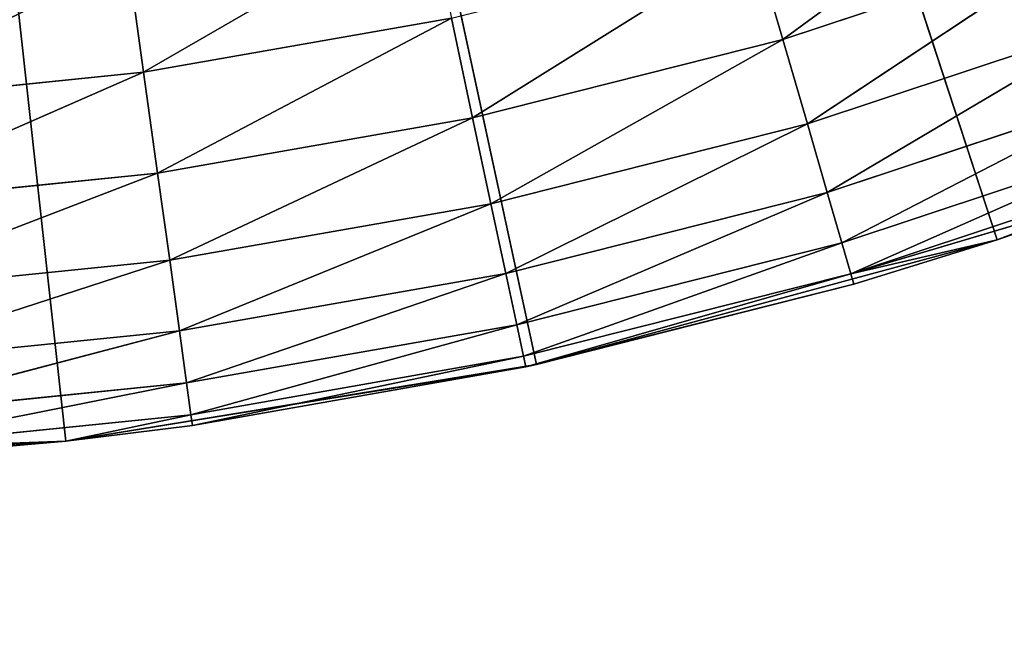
# Model space of a CAD drawing. Extents: x 0.6 to 100.6, y 0 to 13.
# Tile 480 of 656: x 2.6669 to 2.805, y 6.5083 to 6.5967. Entities that reach past the tile are written whole.
import ezdxf

# ---------------------------------------------------------------- set-up
doc = ezdxf.new("R2010")
doc.units = 0
doc.header["$LTSCALE"] = 2.54
doc.layers.get('0').update_dxf_attribs({"color": 13, "linetype": 'CONTINUOUS'})

# ---------------------------------------------------------------- blocks, each defined once
blk = doc.blocks.new('P__KA__AZIENKOWA_VASCA_100')
at = {"color": 0}
for p, q in [((2.73942, 6.54834, 104.4), (2.60212, 7.18367, 104.4)), ((2.60212, 7.18367, 104.4), (2.67337, 6.53759, 104.4)), ((2.73942, 6.54834, 104.4), (2.60212, 7.18367, 104.4)), ((2.80402, 6.56583, 104.4), (2.60212, 7.18367, 104.4)), ((2.80402, 6.56583, 104.4), (2.60212, 7.18367, 104.4)), ((2.60212, 7.18367, 104.4), (2.67337, 6.53759, 104.4)), ((2.81155, 6.62141, 103.9134), (2.77395, 6.59392, 103.9234)), ((2.81155, 6.62141, 103.9134), (2.77395, 6.59392, 103.9234)), ((2.72416, 6.61236, 103.90603), (2.68429, 6.58933, 103.9134)), ((2.72416, 6.61236, 103.90603), (2.68429, 6.58933, 103.9134)), ((2.73044, 6.58295, 103.9234), (2.76995, 6.60763, 103.9134)), ((2.73044, 6.58295, 103.9234), (2.76995, 6.60763, 103.9134)), ((2.77395, 6.59392, 103.9234), (2.76995, 6.60763, 103.9134)), ((2.77395, 6.59392, 103.9234), (2.76995, 6.60763, 103.9134)), ((2.81654, 6.60803, 103.9234), (2.77395, 6.59392, 103.9234)), ((2.81654, 6.60803, 103.9234), (2.77395, 6.59392, 103.9234)), ((2.81654, 6.60803, 103.9234), (2.7774, 6.58208, 103.93572)), ((2.81654, 6.60803, 103.9234), (2.7774, 6.58208, 103.93572)), ((2.68213, 6.60498, 103.90603), (2.68429, 6.58933, 103.9134)), ((2.68213, 6.60498, 103.90603), (2.68429, 6.58933, 103.9134)), ((2.72746, 6.59691, 103.9134), (2.68429, 6.58933, 103.9134)), ((2.72746, 6.59691, 103.9134), (2.68429, 6.58933, 103.9134)), ((2.72746, 6.59691, 103.9134), (2.68625, 6.57518, 103.9234)), ((2.72746, 6.59691, 103.9134), (2.68625, 6.57518, 103.9234)), ((2.72746, 6.59691, 103.9134), (2.73044, 6.58295, 103.9234)), ((2.72746, 6.59691, 103.9134), (2.73044, 6.58295, 103.9234)), ((2.82084, 6.59648, 103.93572), (2.7774, 6.58208, 103.93572)), ((2.82084, 6.59648, 103.93572), (2.7774, 6.58208, 103.93572)), ((2.82084, 6.59648, 103.93572), (2.78019, 6.57248, 103.95)), ((2.82084, 6.59648, 103.93572), (2.78019, 6.57248, 103.95)), ((2.73044, 6.58295, 103.9234), (2.77395, 6.59392, 103.9234)), ((2.73044, 6.58295, 103.9234), (2.77395, 6.59392, 103.9234)), ((2.73301, 6.57089, 103.93572), (2.77395, 6.59392, 103.9234)), ((2.73301, 6.57089, 103.93572), (2.77395, 6.59392, 103.9234)), ((2.7774, 6.58208, 103.93572), (2.77395, 6.59392, 103.9234)), ((2.7774, 6.58208, 103.93572), (2.77395, 6.59392, 103.9234)), ((2.64069, 6.58492, 103.9134), (2.68429, 6.58933, 103.9134)), ((2.64069, 6.58492, 103.9134), (2.68429, 6.58933, 103.9134)), ((2.64161, 6.57067, 103.9234), (2.68429, 6.58933, 103.9134)), ((2.64161, 6.57067, 103.9234), (2.68429, 6.58933, 103.9134)), ((2.68429, 6.58933, 103.9134), (2.68625, 6.57518, 103.9234)), ((2.68429, 6.58933, 103.9134), (2.68625, 6.57518, 103.9234)), ((2.86648, 6.58986, 104.4), (2.80402, 6.56583, 104.4)), ((2.86648, 6.58986, 104.4), (2.80402, 6.56583, 104.4)), ((2.82433, 6.58711, 103.95), (2.78019, 6.57248, 103.95)), ((2.82433, 6.58711, 103.95), (2.78019, 6.57248, 103.95)), ((2.82433, 6.58711, 103.95), (2.78225, 6.56541, 103.9658)), ((2.82433, 6.58711, 103.95), (2.78225, 6.56541, 103.9658)), ((2.73044, 6.58295, 103.9234), (2.68625, 6.57518, 103.9234)), ((2.73044, 6.58295, 103.9234), (2.68625, 6.57518, 103.9234)), ((2.73044, 6.58295, 103.9234), (2.68794, 6.56297, 103.93572)), ((2.73044, 6.58295, 103.9234), (2.68794, 6.56297, 103.93572)), ((2.73044, 6.58295, 103.9234), (2.73301, 6.57089, 103.93572)), ((2.73044, 6.58295, 103.9234), (2.73301, 6.57089, 103.93572)), ((2.73301, 6.57089, 103.93572), (2.7774, 6.58208, 103.93572)), ((2.73301, 6.57089, 103.93572), (2.7774, 6.58208, 103.93572)), ((2.7351, 6.56112, 103.95), (2.7774, 6.58208, 103.93572)), ((2.7351, 6.56112, 103.95), (2.7774, 6.58208, 103.93572)), ((2.78019, 6.57248, 103.95), (2.7774, 6.58208, 103.93572)), ((2.78019, 6.57248, 103.95), (2.7774, 6.58208, 103.93572)), ((2.8269, 6.58021, 103.9658), (2.78225, 6.56541, 103.9658)), ((2.8269, 6.58021, 103.9658), (2.78225, 6.56541, 103.9658)), ((2.8269, 6.58021, 103.9658), (2.78351, 6.56108, 103.98263)), ((2.8269, 6.58021, 103.9658), (2.78351, 6.56108, 103.98263)), ((2.64161, 6.57067, 103.9234), (2.68625, 6.57518, 103.9234)), ((2.64161, 6.57067, 103.9234), (2.68625, 6.57518, 103.9234)), ((2.6424, 6.55837, 103.93572), (2.68625, 6.57518, 103.9234)), ((2.6424, 6.55837, 103.93572), (2.68625, 6.57518, 103.9234)), ((2.68625, 6.57518, 103.9234), (2.68794, 6.56297, 103.93572)), ((2.68625, 6.57518, 103.9234), (2.68794, 6.56297, 103.93572)), ((2.82848, 6.57598, 103.98263), (2.78351, 6.56108, 103.98263)), ((2.82848, 6.57598, 103.98263), (2.78351, 6.56108, 103.98263)), ((2.82901, 6.57456, 104), (2.78351, 6.56108, 103.98263)), ((2.82901, 6.57456, 104), (2.78351, 6.56108, 103.98263)), ((2.80402, 6.56583, 104.4), (2.82901, 6.57456, 104)), ((2.80402, 6.56583, 104), (2.82901, 6.57456, 104)), ((2.80402, 6.56583, 104.4), (2.82901, 6.57456, 104)), ((2.80402, 6.56583, 104), (2.82901, 6.57456, 104)), ((2.7351, 6.56112, 103.95), (2.78019, 6.57248, 103.95)), ((2.7351, 6.56112, 103.95), (2.78019, 6.57248, 103.95)), ((2.73664, 6.55391, 103.9658), (2.78019, 6.57248, 103.95)), ((2.73664, 6.55391, 103.9658), (2.78019, 6.57248, 103.95)), ((2.78225, 6.56541, 103.9658), (2.78019, 6.57248, 103.95)), ((2.78225, 6.56541, 103.9658), (2.78019, 6.57248, 103.95)), ((2.73301, 6.57089, 103.93572), (2.68794, 6.56297, 103.93572)), ((2.73301, 6.57089, 103.93572), (2.68794, 6.56297, 103.93572)), ((2.73301, 6.57089, 103.93572), (2.6893, 6.55307, 103.95)), ((2.73301, 6.57089, 103.93572), (2.6893, 6.55307, 103.95)), ((2.73301, 6.57089, 103.93572), (2.7351, 6.56112, 103.95)), ((2.73301, 6.57089, 103.93572), (2.7351, 6.56112, 103.95)), ((2.80402, 6.56583, 104.4), (2.73942, 6.54834, 104.4)), ((2.80402, 6.56583, 104.4), (2.73942, 6.54834, 104.4)), ((2.80402, 6.56583, 104), (2.78351, 6.56108, 103.98263)), ((2.80402, 6.56583, 104), (2.78351, 6.56108, 103.98263)), ((2.78394, 6.55962, 104), (2.80402, 6.56583, 104.4)), ((2.78394, 6.55962, 104), (2.80402, 6.56583, 104.4)), ((2.78394, 6.55962, 104), (2.80402, 6.56583, 104)), ((2.78394, 6.55962, 104), (2.80402, 6.56583, 104)), ((2.80402, 6.56583, 104), (2.80402, 6.56583, 104.4)), ((2.80402, 6.56583, 104), (2.80402, 6.56583, 104.4)), ((2.73664, 6.55391, 103.9658), (2.78225, 6.56541, 103.9658)), ((2.73664, 6.55391, 103.9658), (2.78225, 6.56541, 103.9658)), ((2.73758, 6.5495, 103.98263), (2.78225, 6.56541, 103.9658)), ((2.73758, 6.5495, 103.98263), (2.78225, 6.56541, 103.9658)), ((2.78351, 6.56108, 103.98263), (2.78225, 6.56541, 103.9658)), ((2.78351, 6.56108, 103.98263), (2.78225, 6.56541, 103.9658)), ((2.6424, 6.55837, 103.93572), (2.68794, 6.56297, 103.93572)), ((2.6424, 6.55837, 103.93572), (2.68794, 6.56297, 103.93572)), ((2.64304, 6.54839, 103.95), (2.68794, 6.56297, 103.93572)), ((2.64304, 6.54839, 103.95), (2.68794, 6.56297, 103.93572)), ((2.68794, 6.56297, 103.93572), (2.6893, 6.55307, 103.95)), ((2.68794, 6.56297, 103.93572), (2.6893, 6.55307, 103.95)), ((2.7351, 6.56112, 103.95), (2.6893, 6.55307, 103.95)), ((2.7351, 6.56112, 103.95), (2.6893, 6.55307, 103.95)), ((2.7351, 6.56112, 103.95), (2.69031, 6.54577, 103.9658)), ((2.7351, 6.56112, 103.95), (2.69031, 6.54577, 103.9658)), ((2.7351, 6.56112, 103.95), (2.73664, 6.55391, 103.9658)), ((2.7351, 6.56112, 103.95), (2.73664, 6.55391, 103.9658)), ((2.73758, 6.5495, 103.98263), (2.78351, 6.56108, 103.98263)), ((2.73758, 6.5495, 103.98263), (2.78351, 6.56108, 103.98263)), ((2.7379, 6.54801, 104), (2.78351, 6.56108, 103.98263)), ((2.7379, 6.54801, 104), (2.78351, 6.56108, 103.98263)), ((2.78351, 6.56108, 103.98263), (2.78394, 6.55962, 104)), ((2.78351, 6.56108, 103.98263), (2.78394, 6.55962, 104)), ((2.7379, 6.54801, 104), (2.78394, 6.55962, 104)), ((2.7379, 6.54801, 104), (2.78394, 6.55962, 104)), ((2.73942, 6.54834, 104.4), (2.78394, 6.55962, 104)), ((2.73942, 6.54834, 104.4), (2.78394, 6.55962, 104)), ((2.64304, 6.54839, 103.95), (2.6893, 6.55307, 103.95)), ((2.64304, 6.54839, 103.95), (2.6893, 6.55307, 103.95)), ((2.64351, 6.54104, 103.9658), (2.6893, 6.55307, 103.95)), ((2.64351, 6.54104, 103.9658), (2.6893, 6.55307, 103.95)), ((2.6893, 6.55307, 103.95), (2.69031, 6.54577, 103.9658)), ((2.6893, 6.55307, 103.95), (2.69031, 6.54577, 103.9658)), ((2.73664, 6.55391, 103.9658), (2.69031, 6.54577, 103.9658)), ((2.73664, 6.55391, 103.9658), (2.69031, 6.54577, 103.9658)), ((2.73664, 6.55391, 103.9658), (2.69093, 6.5413, 103.98263)), ((2.73664, 6.55391, 103.9658), (2.69093, 6.5413, 103.98263)), ((2.73664, 6.55391, 103.9658), (2.73758, 6.5495, 103.98263)), ((2.73664, 6.55391, 103.9658), (2.73758, 6.5495, 103.98263)), ((2.73758, 6.5495, 103.98263), (2.69093, 6.5413, 103.98263)), ((2.73758, 6.5495, 103.98263), (2.69093, 6.5413, 103.98263)), ((2.73758, 6.5495, 103.98263), (2.69114, 6.5398, 104)), ((2.73758, 6.5495, 103.98263), (2.69114, 6.5398, 104)), ((2.7379, 6.54801, 104), (2.73758, 6.5495, 103.98263)), ((2.7379, 6.54801, 104), (2.73758, 6.5495, 103.98263)), ((2.73942, 6.54834, 104.4), (2.67337, 6.53759, 104.4)), ((2.73942, 6.54834, 104.4), (2.67337, 6.53759, 104.4)), ((2.7379, 6.54801, 104), (2.67337, 6.53759, 104.4)), ((2.7379, 6.54801, 104), (2.67337, 6.53759, 104.4)), ((2.69114, 6.5398, 104), (2.7379, 6.54801, 104)), ((2.69114, 6.5398, 104), (2.7379, 6.54801, 104)), ((2.7379, 6.54801, 104), (2.73942, 6.54834, 104.4)), ((2.7379, 6.54801, 104), (2.73942, 6.54834, 104.4)), ((2.64351, 6.54104, 103.9658), (2.69031, 6.54577, 103.9658)), ((2.64351, 6.54104, 103.9658), (2.69031, 6.54577, 103.9658)), ((2.6438, 6.53653, 103.98263), (2.69031, 6.54577, 103.9658)), ((2.6438, 6.53653, 103.98263), (2.69031, 6.54577, 103.9658)), ((2.69031, 6.54577, 103.9658), (2.69093, 6.5413, 103.98263)), ((2.69031, 6.54577, 103.9658), (2.69093, 6.5413, 103.98263)), ((2.6438, 6.53653, 103.98263), (2.69093, 6.5413, 103.98263)), ((2.6438, 6.53653, 103.98263), (2.69093, 6.5413, 103.98263)), ((2.67337, 6.53759, 104), (2.69093, 6.5413, 103.98263)), ((2.67337, 6.53759, 104), (2.69093, 6.5413, 103.98263)), ((2.69093, 6.5413, 103.98263), (2.69114, 6.5398, 104)), ((2.69093, 6.5413, 103.98263), (2.69114, 6.5398, 104)), ((2.67337, 6.53759, 104), (2.69114, 6.5398, 104)), ((2.69114, 6.5398, 104), (2.67337, 6.53759, 104.4)), ((2.69114, 6.5398, 104), (2.67337, 6.53759, 104.4)), ((2.67337, 6.53759, 104), (2.69114, 6.5398, 104)), ((2.67337, 6.53759, 104.4), (2.60656, 6.53369, 104.4)), ((2.67337, 6.53759, 104.4), (2.60656, 6.53369, 104.4)), ((2.6438, 6.53653, 103.98263), (2.67337, 6.53759, 104)), ((2.6438, 6.53653, 103.98263), (2.67337, 6.53759, 104)), ((2.67337, 6.53759, 104.4), (2.6439, 6.53502, 104)), ((2.6439, 6.53502, 104), (2.67337, 6.53759, 104)), ((2.67337, 6.53759, 104.4), (2.6439, 6.53502, 104)), ((2.6439, 6.53502, 104), (2.67337, 6.53759, 104)), ((2.67337, 6.53759, 104.4), (2.67337, 6.53759, 104)), ((2.67337, 6.53759, 104.4), (2.67337, 6.53759, 104))]:
    blk.add_line(p, q, dxfattribs=at)
mesh = blk.add_polyface(dxfattribs=at)
corners = [(100.60212, 5.33368, 95.55), (0.60212, 5.33368, 95.55), (1.10212, 13.03367, 95.55)]
mesh.append_faces([[corners[k] for k in face] for face in [(0, 1, 2)]], dxfattribs={"color": 0})
mesh = blk.add_polyface(dxfattribs=at)
corners = [(100.10212, 13.03367, 95.7), (1.10212, 13.03367, 95.7), (0.60212, 5.33368, 95.7)]
mesh.append_faces([[corners[k] for k in face] for face in [(0, 1, 2)]], dxfattribs={"color": 0})
mesh = blk.add_polyface(dxfattribs=at)
corners = [(100.60212, 5.33368, 95.7), (100.10212, 13.03367, 95.7), (0.60212, 5.33368, 95.7)]
mesh.append_faces([[corners[k] for k in face] for face in [(0, 1, 2)]], dxfattribs={"color": 0})
mesh = blk.add_polyface(dxfattribs=at)
corners = [(100.60212, 5.33368, 95.55), (1.10212, 13.03367, 95.55), (100.10212, 13.03367, 95.55)]
mesh.append_faces([[corners[k] for k in face] for face in [(0, 1, 2)]], dxfattribs={"color": 0})
mesh = blk.add_polyface(dxfattribs=at)
corners = [(66.25744, 7.1229, 104.4), (0.60212, 5.33368, 104.4), (66.25212, 7.18367, 104.4)]
mesh.append_faces([[corners[k] for k in face] for face in [(0, 1, 2)]], dxfattribs={"color": 0})
mesh = blk.add_polyface(dxfattribs=at)
corners = [(98.25744, 7.1229, 104.4), (0.60212, 5.33368, 104.4), (98.25212, 7.18367, 104.4)]
mesh.append_faces([[corners[k] for k in face] for face in [(0, 1, 2)]], dxfattribs={"color": 0})
mesh = blk.add_polyface(dxfattribs=at)
corners = [(98.25212, 7.18367, 104.4), (0.60212, 5.33368, 104.4), (66.60212, 6.83367, 104.4)]
mesh.append_faces([[corners[k] for k in face] for face in [(0, 1, 2)]], dxfattribs={"color": 0})
mesh = blk.add_polyface(dxfattribs=at)
corners = [(66.25212, 7.18367, 104.4), (0.60212, 5.33368, 104.4), (34.60212, 6.83367, 104.4)]
mesh.append_faces([[corners[k] for k in face] for face in [(0, 1, 2)]], dxfattribs={"color": 0})
mesh = blk.add_polyface(dxfattribs=at)
corners = [(2.92613, 6.62019, 104.4), (2.60212, 7.18367, 104.4), (2.86648, 6.58986, 104.4)]
mesh.append_faces([[corners[k] for k in face] for face in [(0, 1, 2)]], dxfattribs={"color": 0})
mesh = blk.add_polyface(dxfattribs=at)
corners = [(2.73942, 6.54834, 104.4), (2.60212, 7.18367, 104.4), (2.67337, 6.53759, 104.4)]
mesh.append_faces([[corners[k] for k in face] for face in [(0, 1, 2)]], dxfattribs={"color": 0})
mesh = blk.add_polyface(dxfattribs=at)
corners = [(2.80402, 6.56583, 104.4), (2.60212, 7.18367, 104.4), (2.73942, 6.54834, 104.4)]
mesh.append_faces([[corners[k] for k in face] for face in [(0, 1, 2)]], dxfattribs={"color": 0})
mesh = blk.add_polyface(dxfattribs=at)
corners = [(2.86648, 6.58986, 104.4), (2.60212, 7.18367, 104.4), (2.80402, 6.56583, 104.4)]
mesh.append_faces([[corners[k] for k in face] for face in [(0, 1, 2)]], dxfattribs={"color": 0})
mesh = blk.add_polyface(dxfattribs=at)
corners = [(2.67337, 6.53759, 104.4), (2.60212, 7.18367, 104.4), (2.60656, 6.53369, 104.4)]
mesh.append_faces([[corners[k] for k in face] for face in [(0, 1, 2)]], dxfattribs={"color": 0})
mesh = blk.add_polyface(dxfattribs=at)
corners = [(98.27322, 7.06397, 104.4), (0.60212, 5.33368, 104.4), (98.25744, 7.1229, 104.4)]
mesh.append_faces([[corners[k] for k in face] for face in [(0, 1, 2)]], dxfattribs={"color": 0})
mesh = blk.add_polyface(dxfattribs=at)
corners = [(34.25744, 7.1229, 104.4), (0.60212, 5.33368, 104.4), (2.60212, 6.83367, 104.4)]
mesh.append_faces([[corners[k] for k in face] for face in [(0, 1, 2)]], dxfattribs={"color": 0})
mesh = blk.add_polyface(dxfattribs=at)
corners = [(34.27323, 7.06397, 104.4), (0.60212, 5.33368, 104.4), (34.25744, 7.1229, 104.4)]
mesh.append_faces([[corners[k] for k in face] for face in [(0, 1, 2)]], dxfattribs={"color": 0})
mesh = blk.add_polyface(dxfattribs=at)
corners = [(66.27323, 7.06397, 104.4), (0.60212, 5.33368, 104.4), (66.25744, 7.1229, 104.4)]
mesh.append_faces([[corners[k] for k in face] for face in [(0, 1, 2)]], dxfattribs={"color": 0})
mesh = blk.add_polyface(dxfattribs=at)
corners = [(98.29901, 7.00867, 104.4), (0.60212, 5.33368, 104.4), (98.27322, 7.06397, 104.4)]
mesh.append_faces([[corners[k] for k in face] for face in [(0, 1, 2)]], dxfattribs={"color": 0})
mesh = blk.add_polyface(dxfattribs=at)
corners = [(34.29901, 7.00867, 104.4), (0.60212, 5.33368, 104.4), (34.27323, 7.06397, 104.4)]
mesh.append_faces([[corners[k] for k in face] for face in [(0, 1, 2)]], dxfattribs={"color": 0})
mesh = blk.add_polyface(dxfattribs=at)
corners = [(66.29901, 7.00867, 104.4), (0.60212, 5.33368, 104.4), (66.27323, 7.06397, 104.4)]
mesh.append_faces([[corners[k] for k in face] for face in [(0, 1, 2)]], dxfattribs={"color": 0})
mesh = blk.add_polyface(dxfattribs=at)
corners = [(34.334, 6.9587, 104.4), (0.60212, 5.33368, 104.4), (34.29901, 7.00867, 104.4)]
mesh.append_faces([[corners[k] for k in face] for face in [(0, 1, 2)]], dxfattribs={"color": 0})
mesh = blk.add_polyface(dxfattribs=at)
corners = [(98.334, 6.9587, 104.4), (0.60212, 5.33368, 104.4), (98.29901, 7.00867, 104.4)]
mesh.append_faces([[corners[k] for k in face] for face in [(0, 1, 2)]], dxfattribs={"color": 0})
mesh = blk.add_polyface(dxfattribs=at)
corners = [(66.334, 6.9587, 104.4), (0.60212, 5.33368, 104.4), (66.29901, 7.00867, 104.4)]
mesh.append_faces([[corners[k] for k in face] for face in [(0, 1, 2)]], dxfattribs={"color": 0})
mesh = blk.add_polyface(dxfattribs=at)
corners = [(98.37714, 6.91556, 104.4), (0.60212, 5.33368, 104.4), (98.334, 6.9587, 104.4)]
mesh.append_faces([[corners[k] for k in face] for face in [(0, 1, 2)]], dxfattribs={"color": 0})
mesh = blk.add_polyface(dxfattribs=at)
corners = [(34.37715, 6.91556, 104.4), (0.60212, 5.33368, 104.4), (34.334, 6.9587, 104.4)]
mesh.append_faces([[corners[k] for k in face] for face in [(0, 1, 2)]], dxfattribs={"color": 0})
mesh = blk.add_polyface(dxfattribs=at)
corners = [(66.37714, 6.91556, 104.4), (0.60212, 5.33368, 104.4), (66.334, 6.9587, 104.4)]
mesh.append_faces([[corners[k] for k in face] for face in [(0, 1, 2)]], dxfattribs={"color": 0})
mesh = blk.add_polyface(dxfattribs=at)
corners = [(100.60212, 5.33368, 104.55), (2.8271, 6.91556, 104.55), (0.60212, 5.33368, 104.55)]
mesh.append_faces([[corners[k] for k in face] for face in [(0, 1, 2)]], dxfattribs={"color": 0})
mesh = blk.add_polyface(dxfattribs=at)
corners = [(2.8271, 6.91556, 104.55), (2.77712, 6.88057, 104.55), (0.60212, 5.33368, 104.55)]
mesh.append_faces([[corners[k] for k in face] for face in [(0, 1, 2)]], dxfattribs={"color": 0})
mesh = blk.add_polyface(dxfattribs=at)
corners = [(100.60212, 5.33368, 104.4), (0.60212, 5.33368, 104.4), (98.37714, 6.91556, 104.4)]
mesh.append_faces([[corners[k] for k in face] for face in [(0, 1, 2)]], dxfattribs={"color": 0})
mesh = blk.add_polyface(dxfattribs=at)
corners = [(34.42712, 6.88057, 104.4), (0.60212, 5.33368, 104.4), (34.37715, 6.91556, 104.4)]
mesh.append_faces([[corners[k] for k in face] for face in [(0, 1, 2)]], dxfattribs={"color": 0})
mesh = blk.add_polyface(dxfattribs=at)
corners = [(66.42712, 6.88057, 104.4), (0.60212, 5.33368, 104.4), (66.37714, 6.91556, 104.4)]
mesh.append_faces([[corners[k] for k in face] for face in [(0, 1, 2)]], dxfattribs={"color": 0})
mesh = blk.add_polyface(dxfattribs=at)
corners = [(2.77712, 6.88057, 104.55), (2.72183, 6.85478, 104.55), (0.60212, 5.33368, 104.55)]
mesh.append_faces([[corners[k] for k in face] for face in [(0, 1, 2)]], dxfattribs={"color": 0})
mesh = blk.add_polyface(dxfattribs=at)
corners = [(34.48241, 6.85478, 104.4), (0.60212, 5.33368, 104.4), (34.42712, 6.88057, 104.4)]
mesh.append_faces([[corners[k] for k in face] for face in [(0, 1, 2)]], dxfattribs={"color": 0})
mesh = blk.add_polyface(dxfattribs=at)
corners = [(66.48242, 6.85478, 104.4), (0.60212, 5.33368, 104.4), (66.42712, 6.88057, 104.4)]
mesh.append_faces([[corners[k] for k in face] for face in [(0, 1, 2)]], dxfattribs={"color": 0})
mesh = blk.add_polyface(dxfattribs=at)
corners = [(2.72183, 6.85478, 104.55), (2.6629, 6.83899, 104.55), (0.60212, 5.33368, 104.55)]
mesh.append_faces([[corners[k] for k in face] for face in [(0, 1, 2)]], dxfattribs={"color": 0})
mesh = blk.add_polyface(dxfattribs=at)
corners = [(66.54135, 6.83899, 104.4), (0.60212, 5.33368, 104.4), (66.48242, 6.85478, 104.4)]
mesh.append_faces([[corners[k] for k in face] for face in [(0, 1, 2)]], dxfattribs={"color": 0})
mesh = blk.add_polyface(dxfattribs=at)
corners = [(34.54134, 6.83899, 104.4), (0.60212, 5.33368, 104.4), (34.48241, 6.85478, 104.4)]
mesh.append_faces([[corners[k] for k in face] for face in [(0, 1, 2)]], dxfattribs={"color": 0})
mesh = blk.add_polyface(dxfattribs=at)
corners = [(66.60212, 6.83367, 104.4), (0.60212, 5.33368, 104.4), (66.54135, 6.83899, 104.4)]
mesh.append_faces([[corners[k] for k in face] for face in [(0, 1, 2)]], dxfattribs={"color": 0})
mesh = blk.add_polyface(dxfattribs=at)
corners = [(34.60212, 6.83367, 104.4), (0.60212, 5.33368, 104.4), (34.54134, 6.83899, 104.4)]
mesh.append_faces([[corners[k] for k in face] for face in [(0, 1, 2)]], dxfattribs={"color": 0})
mesh = blk.add_polyface(dxfattribs=at)
corners = [(2.81155, 6.62141, 103.9134), (2.77395, 6.59392, 103.9234), (2.76995, 6.60763, 103.9134)]
mesh.append_faces([[corners[k] for k in face] for face in [(0, 1, 2)]], dxfattribs={"color": 0})
mesh = blk.add_polyface(dxfattribs=at)
corners = [(2.81654, 6.60803, 103.9234), (2.77395, 6.59392, 103.9234), (2.81155, 6.62141, 103.9134)]
mesh.append_faces([[corners[k] for k in face] for face in [(0, 1, 2)]], dxfattribs={"color": 0})
mesh = blk.add_polyface(dxfattribs=at)
corners = [(2.72416, 6.61236, 103.90603), (2.68429, 6.58933, 103.9134), (2.68213, 6.60498, 103.90603)]
mesh.append_faces([[corners[k] for k in face] for face in [(0, 1, 2)]], dxfattribs={"color": 0})
mesh = blk.add_polyface(dxfattribs=at)
corners = [(2.72746, 6.59691, 103.9134), (2.68429, 6.58933, 103.9134), (2.72416, 6.61236, 103.90603)]
mesh.append_faces([[corners[k] for k in face] for face in [(0, 1, 2)]], dxfattribs={"color": 0})
mesh = blk.add_polyface(dxfattribs=at)
corners = [(2.76995, 6.60763, 103.9134), (2.73044, 6.58295, 103.9234), (2.72746, 6.59691, 103.9134)]
mesh.append_faces([[corners[k] for k in face] for face in [(0, 1, 2)]], dxfattribs={"color": 0})
mesh = blk.add_polyface(dxfattribs=at)
corners = [(2.77395, 6.59392, 103.9234), (2.73044, 6.58295, 103.9234), (2.76995, 6.60763, 103.9134)]
mesh.append_faces([[corners[k] for k in face] for face in [(0, 1, 2)]], dxfattribs={"color": 0})
mesh = blk.add_polyface(dxfattribs=at)
corners = [(2.81654, 6.60803, 103.9234), (2.7774, 6.58208, 103.93572), (2.77395, 6.59392, 103.9234)]
mesh.append_faces([[corners[k] for k in face] for face in [(0, 1, 2)]], dxfattribs={"color": 0})
mesh = blk.add_polyface(dxfattribs=at)
corners = [(2.82084, 6.59648, 103.93572), (2.7774, 6.58208, 103.93572), (2.81654, 6.60803, 103.9234)]
mesh.append_faces([[corners[k] for k in face] for face in [(0, 1, 2)]], dxfattribs={"color": 0})
mesh = blk.add_polyface(dxfattribs=at)
corners = [(2.68213, 6.60498, 103.90603), (2.64069, 6.58492, 103.9134), (2.63967, 6.60068, 103.90603)]
mesh.append_faces([[corners[k] for k in face] for face in [(0, 1, 2)]], dxfattribs={"color": 0})
mesh = blk.add_polyface(dxfattribs=at)
corners = [(2.68429, 6.58933, 103.9134), (2.64069, 6.58492, 103.9134), (2.68213, 6.60498, 103.90603)]
mesh.append_faces([[corners[k] for k in face] for face in [(0, 1, 2)]], dxfattribs={"color": 0})
mesh = blk.add_polyface(dxfattribs=at)
corners = [(2.72746, 6.59691, 103.9134), (2.68625, 6.57518, 103.9234), (2.68429, 6.58933, 103.9134)]
mesh.append_faces([[corners[k] for k in face] for face in [(0, 1, 2)]], dxfattribs={"color": 0})
mesh = blk.add_polyface(dxfattribs=at)
corners = [(2.73044, 6.58295, 103.9234), (2.68625, 6.57518, 103.9234), (2.72746, 6.59691, 103.9134)]
mesh.append_faces([[corners[k] for k in face] for face in [(0, 1, 2)]], dxfattribs={"color": 0})
mesh = blk.add_polyface(dxfattribs=at)
corners = [(2.78019, 6.57248, 103.95), (2.7774, 6.58208, 103.93572), (2.82084, 6.59648, 103.93572)]
mesh.append_faces([[corners[k] for k in face] for face in [(0, 1, 2)]], dxfattribs={"color": 0})
mesh = blk.add_polyface(dxfattribs=at)
corners = [(2.78019, 6.57248, 103.95), (2.82084, 6.59648, 103.93572), (2.82433, 6.58711, 103.95)]
mesh.append_faces([[corners[k] for k in face] for face in [(0, 1, 2)]], dxfattribs={"color": 0})
mesh = blk.add_polyface(dxfattribs=at)
corners = [(2.77395, 6.59392, 103.9234), (2.73301, 6.57089, 103.93572), (2.73044, 6.58295, 103.9234)]
mesh.append_faces([[corners[k] for k in face] for face in [(0, 1, 2)]], dxfattribs={"color": 0})
mesh = blk.add_polyface(dxfattribs=at)
corners = [(2.7774, 6.58208, 103.93572), (2.73301, 6.57089, 103.93572), (2.77395, 6.59392, 103.9234)]
mesh.append_faces([[corners[k] for k in face] for face in [(0, 1, 2)]], dxfattribs={"color": 0})
mesh = blk.add_polyface(dxfattribs=at)
corners = [(2.68429, 6.58933, 103.9134), (2.64161, 6.57067, 103.9234), (2.64069, 6.58492, 103.9134)]
mesh.append_faces([[corners[k] for k in face] for face in [(0, 1, 2)]], dxfattribs={"color": 0})
mesh = blk.add_polyface(dxfattribs=at)
corners = [(2.68625, 6.57518, 103.9234), (2.64161, 6.57067, 103.9234), (2.68429, 6.58933, 103.9134)]
mesh.append_faces([[corners[k] for k in face] for face in [(0, 1, 2)]], dxfattribs={"color": 0})
mesh = blk.add_polyface(dxfattribs=at)
corners = [(2.80402, 6.56583, 104.4), (2.82901, 6.57456, 104), (2.86648, 6.58986, 104.4)]
mesh.append_faces([[corners[k] for k in face] for face in [(0, 1, 2)]], dxfattribs={"color": 0})
mesh = blk.add_polyface(dxfattribs=at)
corners = [(2.78225, 6.56541, 103.9658), (2.78019, 6.57248, 103.95), (2.82433, 6.58711, 103.95)]
mesh.append_faces([[corners[k] for k in face] for face in [(0, 1, 2)]], dxfattribs={"color": 0})
mesh = blk.add_polyface(dxfattribs=at)
corners = [(2.78225, 6.56541, 103.9658), (2.82433, 6.58711, 103.95), (2.8269, 6.58021, 103.9658)]
mesh.append_faces([[corners[k] for k in face] for face in [(0, 1, 2)]], dxfattribs={"color": 0})
mesh = blk.add_polyface(dxfattribs=at)
corners = [(2.73044, 6.58295, 103.9234), (2.68794, 6.56297, 103.93572), (2.68625, 6.57518, 103.9234)]
mesh.append_faces([[corners[k] for k in face] for face in [(0, 1, 2)]], dxfattribs={"color": 0})
mesh = blk.add_polyface(dxfattribs=at)
corners = [(2.73301, 6.57089, 103.93572), (2.68794, 6.56297, 103.93572), (2.73044, 6.58295, 103.9234)]
mesh.append_faces([[corners[k] for k in face] for face in [(0, 1, 2)]], dxfattribs={"color": 0})
mesh = blk.add_polyface(dxfattribs=at)
corners = [(2.7351, 6.56112, 103.95), (2.73301, 6.57089, 103.93572), (2.7774, 6.58208, 103.93572)]
mesh.append_faces([[corners[k] for k in face] for face in [(0, 1, 2)]], dxfattribs={"color": 0})
mesh = blk.add_polyface(dxfattribs=at)
corners = [(2.7351, 6.56112, 103.95), (2.7774, 6.58208, 103.93572), (2.78019, 6.57248, 103.95)]
mesh.append_faces([[corners[k] for k in face] for face in [(0, 1, 2)]], dxfattribs={"color": 0})
mesh = blk.add_polyface(dxfattribs=at)
corners = [(2.78351, 6.56108, 103.98263), (2.78225, 6.56541, 103.9658), (2.8269, 6.58021, 103.9658)]
mesh.append_faces([[corners[k] for k in face] for face in [(0, 1, 2)]], dxfattribs={"color": 0})
mesh = blk.add_polyface(dxfattribs=at)
corners = [(2.78351, 6.56108, 103.98263), (2.8269, 6.58021, 103.9658), (2.82848, 6.57598, 103.98263)]
mesh.append_faces([[corners[k] for k in face] for face in [(0, 1, 2)]], dxfattribs={"color": 0})
mesh = blk.add_polyface(dxfattribs=at)
corners = [(2.68625, 6.57518, 103.9234), (2.6424, 6.55837, 103.93572), (2.64161, 6.57067, 103.9234)]
mesh.append_faces([[corners[k] for k in face] for face in [(0, 1, 2)]], dxfattribs={"color": 0})
mesh = blk.add_polyface(dxfattribs=at)
corners = [(2.68794, 6.56297, 103.93572), (2.6424, 6.55837, 103.93572), (2.68625, 6.57518, 103.9234)]
mesh.append_faces([[corners[k] for k in face] for face in [(0, 1, 2)]], dxfattribs={"color": 0})
mesh = blk.add_polyface(dxfattribs=at)
corners = [(2.82901, 6.57456, 104), (2.78351, 6.56108, 103.98263), (2.82848, 6.57598, 103.98263)]
mesh.append_faces([[corners[k] for k in face] for face in [(0, 1, 2)]], dxfattribs={"color": 0})
mesh = blk.add_polyface(dxfattribs=at)
corners = [(2.80402, 6.56583, 104), (2.78351, 6.56108, 103.98263), (2.82901, 6.57456, 104)]
mesh.append_faces([[corners[k] for k in face] for face in [(0, 1, 2)]], dxfattribs={"color": 0})
mesh = blk.add_polyface(dxfattribs=at)
corners = [(2.80402, 6.56583, 104.4), (2.80402, 6.56583, 104), (2.82901, 6.57456, 104)]
mesh.append_faces([[corners[k] for k in face] for face in [(0, 1, 2)]], dxfattribs={"color": 0})
mesh = blk.add_polyface(dxfattribs=at)
corners = [(2.73664, 6.55391, 103.9658), (2.7351, 6.56112, 103.95), (2.78019, 6.57248, 103.95)]
mesh.append_faces([[corners[k] for k in face] for face in [(0, 1, 2)]], dxfattribs={"color": 0})
mesh = blk.add_polyface(dxfattribs=at)
corners = [(2.73664, 6.55391, 103.9658), (2.78019, 6.57248, 103.95), (2.78225, 6.56541, 103.9658)]
mesh.append_faces([[corners[k] for k in face] for face in [(0, 1, 2)]], dxfattribs={"color": 0})
mesh = blk.add_polyface(dxfattribs=at)
corners = [(2.6893, 6.55307, 103.95), (2.68794, 6.56297, 103.93572), (2.73301, 6.57089, 103.93572)]
mesh.append_faces([[corners[k] for k in face] for face in [(0, 1, 2)]], dxfattribs={"color": 0})
mesh = blk.add_polyface(dxfattribs=at)
corners = [(2.6893, 6.55307, 103.95), (2.73301, 6.57089, 103.93572), (2.7351, 6.56112, 103.95)]
mesh.append_faces([[corners[k] for k in face] for face in [(0, 1, 2)]], dxfattribs={"color": 0})
mesh = blk.add_polyface(dxfattribs=at)
corners = [(2.73942, 6.54834, 104.4), (2.78394, 6.55962, 104), (2.80402, 6.56583, 104.4)]
mesh.append_faces([[corners[k] for k in face] for face in [(0, 1, 2)]], dxfattribs={"color": 0})
mesh = blk.add_polyface(dxfattribs=at)
corners = [(2.78394, 6.55962, 104), (2.78351, 6.56108, 103.98263), (2.80402, 6.56583, 104)]
mesh.append_faces([[corners[k] for k in face] for face in [(0, 1, 2)]], dxfattribs={"color": 0})
mesh = blk.add_polyface(dxfattribs=at)
corners = [(2.80402, 6.56583, 104.4), (2.78394, 6.55962, 104), (2.80402, 6.56583, 104)]
mesh.append_faces([[corners[k] for k in face] for face in [(0, 1, 2)]], dxfattribs={"color": 0})
mesh = blk.add_polyface(dxfattribs=at)
corners = [(2.73758, 6.5495, 103.98263), (2.73664, 6.55391, 103.9658), (2.78225, 6.56541, 103.9658)]
mesh.append_faces([[corners[k] for k in face] for face in [(0, 1, 2)]], dxfattribs={"color": 0})
mesh = blk.add_polyface(dxfattribs=at)
corners = [(2.73758, 6.5495, 103.98263), (2.78225, 6.56541, 103.9658), (2.78351, 6.56108, 103.98263)]
mesh.append_faces([[corners[k] for k in face] for face in [(0, 1, 2)]], dxfattribs={"color": 0})
mesh = blk.add_polyface(dxfattribs=at)
corners = [(2.64304, 6.54839, 103.95), (2.6424, 6.55837, 103.93572), (2.68794, 6.56297, 103.93572)]
mesh.append_faces([[corners[k] for k in face] for face in [(0, 1, 2)]], dxfattribs={"color": 0})
mesh = blk.add_polyface(dxfattribs=at)
corners = [(2.64304, 6.54839, 103.95), (2.68794, 6.56297, 103.93572), (2.6893, 6.55307, 103.95)]
mesh.append_faces([[corners[k] for k in face] for face in [(0, 1, 2)]], dxfattribs={"color": 0})
mesh = blk.add_polyface(dxfattribs=at)
corners = [(2.69031, 6.54577, 103.9658), (2.6893, 6.55307, 103.95), (2.7351, 6.56112, 103.95)]
mesh.append_faces([[corners[k] for k in face] for face in [(0, 1, 2)]], dxfattribs={"color": 0})
mesh = blk.add_polyface(dxfattribs=at)
corners = [(2.69031, 6.54577, 103.9658), (2.7351, 6.56112, 103.95), (2.73664, 6.55391, 103.9658)]
mesh.append_faces([[corners[k] for k in face] for face in [(0, 1, 2)]], dxfattribs={"color": 0})
mesh = blk.add_polyface(dxfattribs=at)
corners = [(2.7379, 6.54801, 104), (2.73758, 6.5495, 103.98263), (2.78351, 6.56108, 103.98263)]
mesh.append_faces([[corners[k] for k in face] for face in [(0, 1, 2)]], dxfattribs={"color": 0})
mesh = blk.add_polyface(dxfattribs=at)
corners = [(2.7379, 6.54801, 104), (2.78351, 6.56108, 103.98263), (2.78394, 6.55962, 104)]
mesh.append_faces([[corners[k] for k in face] for face in [(0, 1, 2)]], dxfattribs={"color": 0})
mesh = blk.add_polyface(dxfattribs=at)
corners = [(2.73942, 6.54834, 104.4), (2.7379, 6.54801, 104), (2.78394, 6.55962, 104)]
mesh.append_faces([[corners[k] for k in face] for face in [(0, 1, 2)]], dxfattribs={"color": 0})
mesh = blk.add_polyface(dxfattribs=at)
corners = [(2.64351, 6.54104, 103.9658), (2.64304, 6.54839, 103.95), (2.6893, 6.55307, 103.95)]
mesh.append_faces([[corners[k] for k in face] for face in [(0, 1, 2)]], dxfattribs={"color": 0})
mesh = blk.add_polyface(dxfattribs=at)
corners = [(2.64351, 6.54104, 103.9658), (2.6893, 6.55307, 103.95), (2.69031, 6.54577, 103.9658)]
mesh.append_faces([[corners[k] for k in face] for face in [(0, 1, 2)]], dxfattribs={"color": 0})
mesh = blk.add_polyface(dxfattribs=at)
corners = [(2.69093, 6.5413, 103.98263), (2.69031, 6.54577, 103.9658), (2.73664, 6.55391, 103.9658)]
mesh.append_faces([[corners[k] for k in face] for face in [(0, 1, 2)]], dxfattribs={"color": 0})
mesh = blk.add_polyface(dxfattribs=at)
corners = [(2.69093, 6.5413, 103.98263), (2.73664, 6.55391, 103.9658), (2.73758, 6.5495, 103.98263)]
mesh.append_faces([[corners[k] for k in face] for face in [(0, 1, 2)]], dxfattribs={"color": 0})
mesh = blk.add_polyface(dxfattribs=at)
corners = [(2.69114, 6.5398, 104), (2.69093, 6.5413, 103.98263), (2.73758, 6.5495, 103.98263)]
mesh.append_faces([[corners[k] for k in face] for face in [(0, 1, 2)]], dxfattribs={"color": 0})
mesh = blk.add_polyface(dxfattribs=at)
corners = [(2.69114, 6.5398, 104), (2.73758, 6.5495, 103.98263), (2.7379, 6.54801, 104)]
mesh.append_faces([[corners[k] for k in face] for face in [(0, 1, 2)]], dxfattribs={"color": 0})
mesh = blk.add_polyface(dxfattribs=at)
corners = [(2.67337, 6.53759, 104.4), (2.7379, 6.54801, 104), (2.73942, 6.54834, 104.4)]
mesh.append_faces([[corners[k] for k in face] for face in [(0, 1, 2)]], dxfattribs={"color": 0})
mesh = blk.add_polyface(dxfattribs=at)
corners = [(2.67337, 6.53759, 104.4), (2.69114, 6.5398, 104), (2.7379, 6.54801, 104)]
mesh.append_faces([[corners[k] for k in face] for face in [(0, 1, 2)]], dxfattribs={"color": 0})
mesh = blk.add_polyface(dxfattribs=at)
corners = [(2.6438, 6.53653, 103.98263), (2.64351, 6.54104, 103.9658), (2.69031, 6.54577, 103.9658)]
mesh.append_faces([[corners[k] for k in face] for face in [(0, 1, 2)]], dxfattribs={"color": 0})
mesh = blk.add_polyface(dxfattribs=at)
corners = [(2.6438, 6.53653, 103.98263), (2.69031, 6.54577, 103.9658), (2.69093, 6.5413, 103.98263)]
mesh.append_faces([[corners[k] for k in face] for face in [(0, 1, 2)]], dxfattribs={"color": 0})
mesh = blk.add_polyface(dxfattribs=at)
corners = [(2.67337, 6.53759, 104), (2.6438, 6.53653, 103.98263), (2.69093, 6.5413, 103.98263)]
mesh.append_faces([[corners[k] for k in face] for face in [(0, 1, 2)]], dxfattribs={"color": 0})
mesh = blk.add_polyface(dxfattribs=at)
corners = [(2.67337, 6.53759, 104), (2.69093, 6.5413, 103.98263), (2.69114, 6.5398, 104)]
mesh.append_faces([[corners[k] for k in face] for face in [(0, 1, 2)]], dxfattribs={"color": 0})
mesh = blk.add_polyface(dxfattribs=at)
corners = [(2.67337, 6.53759, 104.4), (2.67337, 6.53759, 104), (2.69114, 6.5398, 104)]
mesh.append_faces([[corners[k] for k in face] for face in [(0, 1, 2)]], dxfattribs={"color": 0})
mesh = blk.add_polyface(dxfattribs=at)
corners = [(2.60656, 6.53369, 104.4), (2.6439, 6.53502, 104), (2.67337, 6.53759, 104.4)]
mesh.append_faces([[corners[k] for k in face] for face in [(0, 1, 2)]], dxfattribs={"color": 0})
mesh = blk.add_polyface(dxfattribs=at)
corners = [(2.6439, 6.53502, 104), (2.6438, 6.53653, 103.98263), (2.67337, 6.53759, 104)]
mesh.append_faces([[corners[k] for k in face] for face in [(0, 1, 2)]], dxfattribs={"color": 0})
mesh = blk.add_polyface(dxfattribs=at)
corners = [(2.67337, 6.53759, 104.4), (2.6439, 6.53502, 104), (2.67337, 6.53759, 104)]
mesh.append_faces([[corners[k] for k in face] for face in [(0, 1, 2)]], dxfattribs={"color": 0})

msp = doc.modelspace()

# ---------------------------------------------------------------- block references
at = {"color": 0}
msp.add_blockref('P__KA__AZIENKOWA_VASCA_100', (0, 0), dxfattribs=at)

doc.saveas('drawing.dxf')
